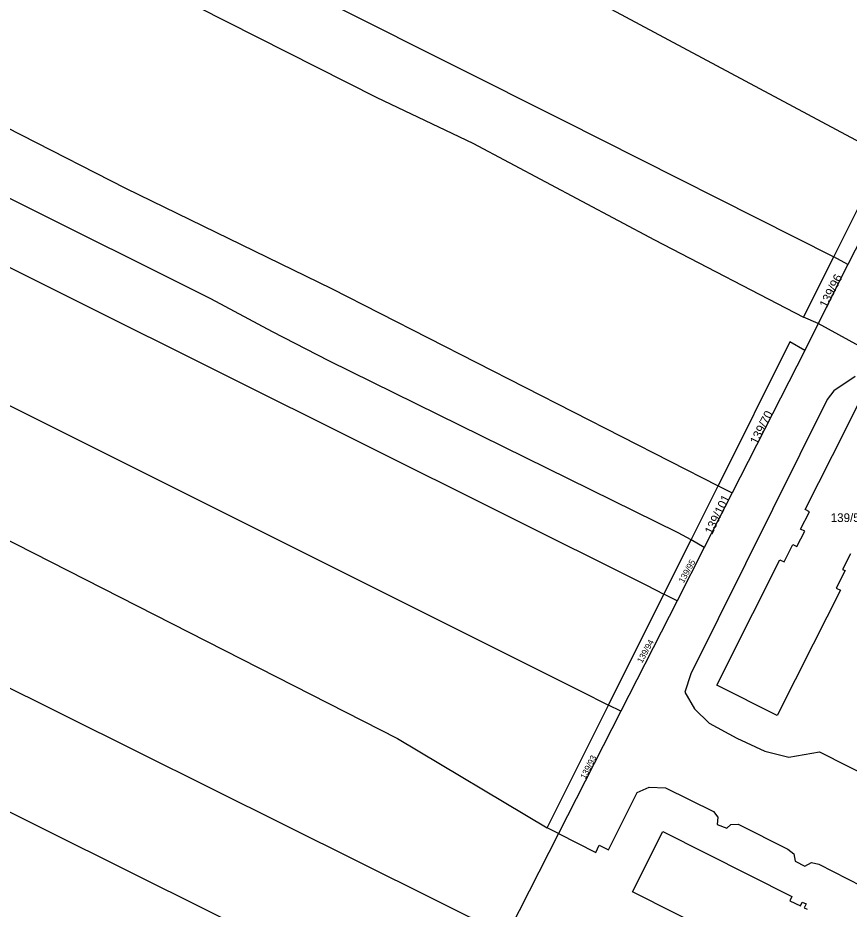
# Model space of a CAD drawing. Extents: x -756746 to -753363, y -1166406 to -1161727.
# Drawn here: x -754790.1 to -754627.3, y -1162663.9 to -1162489.3 of the extents above; entities that cross this region are included whole.
import ezdxf

# ---------------------------------------------------------------- set-up
doc = ezdxf.new("R2010")
doc.units = 0
doc.layers.add('Hranice parcel', color=7, linetype='Continuous')
doc.layers.add('Parcelní čísla', color=7, linetype='Continuous')

msp = doc.modelspace()

# ---------------------------------------------------------------- linework, layer by layer
at = {"layer": 'Hranice parcel'}
for p, q in [((-754630.28, -1162536.12), (-754620.35, -1162516.21)), ((-754617.48, -1162517.74), (-754627.5, -1162537.63)), ((-754636.18, -1162547.89), (-754630.28, -1162536.12)), ((-754627.5, -1162537.63), (-754630.28, -1162536.12)), ((-754627.5, -1162537.63), (-754633.32, -1162549.18)), ((-754633.32, -1162549.18), (-754636.18, -1162547.89)), ((-754633.32, -1162549.18), (-754635.97, -1162554.44)), ((-754616.13, -1162558.59), (-754633.32, -1162549.18)), ((-754638.87, -1162552.74), (-754652.95, -1162580.96)), ((-754635.97, -1162554.44), (-754638.87, -1162552.74)), ((-754635.97, -1162554.44), (-754650.19, -1162582.37)), ((-754658.23, -1162591.55), (-754652.95, -1162580.96)), ((-754652.95, -1162580.96), (-754650.19, -1162582.37)), ((-754650.19, -1162582.37), (-754655.65, -1162593.09)), ((-754663.54, -1162602.2), (-754658.23, -1162591.55)), ((-754655.65, -1162593.09), (-754660.96, -1162603.53)), ((-754655.65, -1162593.09), (-754658.23, -1162591.55)), ((-754674.39, -1162623.94), (-754663.54, -1162602.2)), ((-754660.96, -1162603.53), (-754671.96, -1162625.13)), ((-754660.96, -1162603.53), (-754663.54, -1162602.2)), ((-754686.39, -1162648), (-754674.39, -1162623.94)), ((-754671.96, -1162625.13), (-754674.39, -1162623.94)), ((-754671.96, -1162625.13), (-754684.17, -1162649.13)), ((-754684.17, -1162649.13), (-754694.33, -1162669.09)), ((-754684.17, -1162649.13), (-754686.39, -1162648))]:
    msp.add_line(p, q, dxfattribs=at)
for points in [[(-754620.35, -1162516.21), (-754740.47, -1162451.9), (-754761.55, -1162440.45), (-754782.29, -1162428.56), (-754810.81, -1162414.71), (-754904.94, -1162369.67)], [(-754914.65, -1162394.09), (-754889.54, -1162406.43), (-754822.7, -1162438.27), (-754789.93, -1162455.34), (-754769.94, -1162465.78), (-754683.32, -1162509.32), (-754630.28, -1162536.12)], [(-754919.68, -1162406.81), (-754880.07, -1162426.68), (-754823.32, -1162454.05), (-754766.65, -1162481.08), (-754719.74, -1162504.87), (-754700.95, -1162513.79), (-754665.39, -1162532.77), (-754636.18, -1162547.89)], [(-754932.95, -1162442.03), (-754895.12, -1162460.64), (-754826.15, -1162493.85), (-754809.95, -1162501.75), (-754768.98, -1162522.66), (-754728.65, -1162542.33), (-754652.95, -1162580.96)], [(-754658.23, -1162591.55), (-754660.74, -1162590.22), (-754729.17, -1162556.47), (-754740.23, -1162550.79), (-754752.28, -1162544.32), (-754830.58, -1162505.29), (-754871.24, -1162486.05), (-754935.11, -1162454.22), (-754937.16, -1162453.22)], [(-754941.53, -1162464.82), (-754934.04, -1162468.42), (-754863.22, -1162502.76), (-754838.48, -1162514.89), (-754806.14, -1162530.97), (-754666.96, -1162600.44), (-754663.54, -1162602.2)], [(-754950.07, -1162488.05), (-754944.78, -1162490.56), (-754893.03, -1162515.45), (-754858.48, -1162531.49), (-754830.45, -1162545.87), (-754679.81, -1162621.25), (-754674.39, -1162623.94)], [(-754958.17, -1162510.4), (-754858.48, -1162557.7), (-754715.73, -1162630.51), (-754686.39, -1162648)], [(-754966.87, -1162534.43), (-754964.08, -1162535.95), (-754855.65, -1162588.75), (-754824.76, -1162604.15), (-754694.33, -1162669.09)], [(-754968.19, -1162559.28), (-754874.06, -1162604.93), (-754833.26, -1162624.24), (-754703.91, -1162688.67)], [(-754626.09, -1162559.55), (-754630.26, -1162562.37), (-754631.54, -1162564.05), (-754658.29, -1162617.84), (-754659.42, -1162621.44), (-754657.56, -1162624.71), (-754654.67, -1162627.47), (-754649.29, -1162630.45), (-754643.76, -1162632.95), (-754639.07, -1162634.16), (-754633.06, -1162633.14), (-754616.66, -1162641.43)], [(-754635.87, -1162585.64), (-754630.51, -1162575.01), (-754623.54, -1162561.15)], [(-754627.03, -1162594.33), (-754628.55, -1162597.35), (-754628.05, -1162597.59), (-754629.78, -1162601.02), (-754628.97, -1162601.42), (-754634.29, -1162611.99), (-754641.33, -1162625.99), (-754653.17, -1162620.05), (-754646.11, -1162606.01), (-754640.82, -1162595.48), (-754640, -1162595.89), (-754638.28, -1162592.47), (-754637.48, -1162592.87), (-754635.96, -1162589.86), (-754636.77, -1162589.45), (-754635.06, -1162586.05), (-754635.87, -1162585.64)], [(-754684.17, -1162649.13), (-754676.89, -1162652.82), (-754676.22, -1162651.43), (-754674.43, -1162652.33), (-754668.79, -1162641.1), (-754666.46, -1162640.02), (-754663.25, -1162640.15), (-754653.84, -1162644.8), (-754652.98, -1162645.92), (-754653.12, -1162647.38), (-754651.2, -1162648.05), (-754650.44, -1162647.38), (-754649, -1162647.29), (-754639.27, -1162652.18), (-754638.13, -1162653.12), (-754637.84, -1162654.53), (-754635.92, -1162655.51), (-754634.67, -1162654.81), (-754633.21, -1162655.15), (-754624.79, -1162659.45)], [(-754644.43, -1162673.31), (-754669.72, -1162660.56), (-754663.77, -1162648.72), (-754638.46, -1162661.47), (-754638.87, -1162662.28), (-754636.82, -1162663.31), (-754636.44, -1162662.55), (-754635.7, -1162662.92), (-754636.09, -1162663.68), (-754635.51, -1162663.97)]]:
    msp.add_lwpolyline(points, dxfattribs=at)

# ---------------------------------------------------------------- texts
at = {"layer": 'Parcelní čísla'}
for s, height, rotation, p in [('139/96', 1.7, 63, (-754631.67, -1162546.24)), ('139/70', 1.7, 63, (-754645.28, -1162573.02)), ('139/101', 1.7, 64, (-754654.12, -1162590.66)), ('139/95', 1.2, 61, (-754659.69, -1162600.13)), ('139/94', 1.2, 61, (-754667.84, -1162615.83)), ('139/93', 1.2, 63, (-754678.93, -1162638.55))]:
    msp.add_text(s, height=height, rotation=rotation, dxfattribs=at).set_placement(p)
msp.add_text('139/58', height=1.7, dxfattribs=at).set_placement((-754630.88, -1162588.07))

doc.saveas('drawing.dxf')
